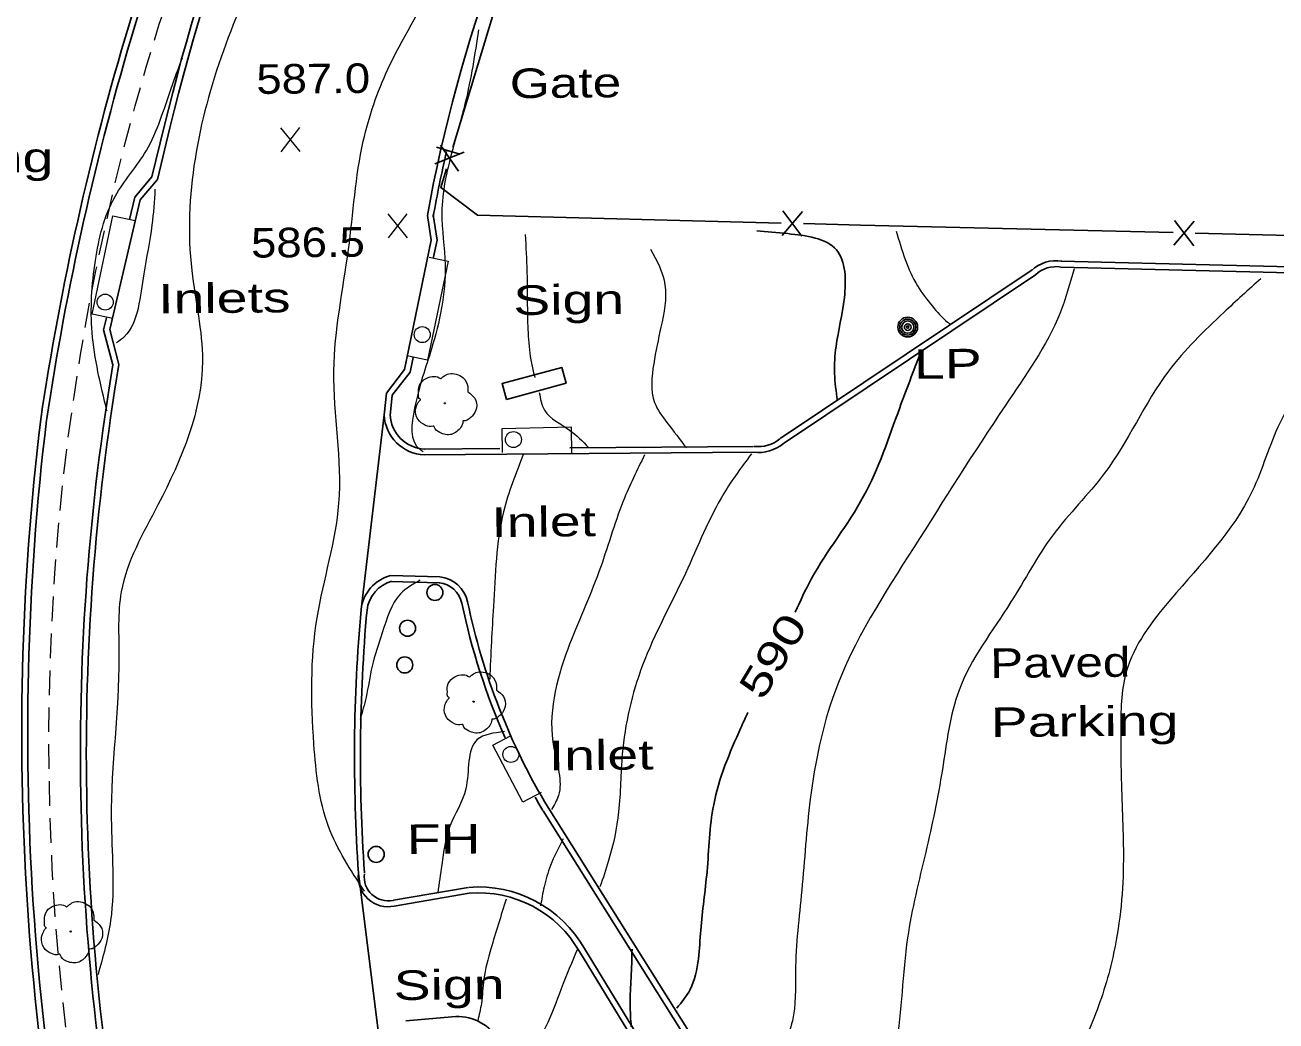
# Model space of a CAD drawing. Extents: x 2361708 to 2370558, y 6977955 to 6991887.
# Drawn here: x 2369439 to 2369642.1, y 6991364.4 to 6991526 of the extents above; entities that cross this region are included whole.
import ezdxf
from ezdxf.enums import TextEntityAlignment as Align

# ---------------------------------------------------------------- set-up
doc = ezdxf.new("R2010")
doc.units = 0
doc.header["$LTSCALE"] = 1.9
for name, color, linetype, lineweight in [('13', 7, 'Continuous', 13), ('17', 7, 'Continuous', 25), ('2', 7, 'Continuous', 25), ('20', 7, 'Continuous', 25), ('23', 7, 'Continuous', 25), ('29', 7, 'Continuous', 13), ('31', 7, 'Continuous', 13), ('35', 7, 'Continuous', 13), ('9', 7, 'Continuous', 13)]:
    doc.layers.add(name, color=color, linetype=linetype, lineweight=lineweight)

msp = doc.modelspace()

# ---------------------------------------------------------------- linework, layer by layer
at = {"layer": '13'}
for p, q in [((2369453.679, 6991500.418), (2369454.642, 6991504.297)), ((2369452.345, 6991494.575), (2369453.228, 6991498.473)), ((2369451.081, 6991488.713), (2369451.913, 6991492.62)), ((2369446.042, 6991459.143), (2369446.604, 6991463.098)), ((2369445.339, 6991453.186), (2369445.801, 6991457.16)), ((2369442.98, 6991417.272), (2369443.092, 6991421.273)), ((2369442.907, 6991411.271), (2369442.949, 6991415.271)), ((2369442.944, 6991405.271), (2369442.896, 6991409.27)), ((2369444.996, 6991369.339), (2369444.599, 6991373.315)), ((2369445.653, 6991363.375), (2369445.205, 6991367.35))]:
    msp.add_line(p, q, dxfattribs=at)
for points in [[(2369460.029, 6991523.559), (2369460.824, 6991526.147), (2369461.213, 6991527.38)], [(2369458.314, 6991517.813), (2369458.817, 6991519.577), (2369459.447, 6991521.644)], [(2369456.669, 6991512.037), (2369456.91, 6991512.919), (2369457.762, 6991515.887)], [(2369455.124, 6991506.242), (2369455.133, 6991506.282), (2369456.157, 6991510.102)], [(2369449.886, 6991482.831), (2369450.535, 6991486.137), (2369450.669, 6991486.758)], [(2369448.802, 6991476.93), (2369449.219, 6991479.374), (2369449.505, 6991480.867)], [(2369447.809, 6991471.01), (2369448.054, 6991472.543), (2369448.461, 6991474.957)], [(2369446.885, 6991465.081), (2369446.979, 6991465.752), (2369447.497, 6991469.037)], [(2369444.715, 6991447.219), (2369445.042, 6991450.703), (2369445.097, 6991451.204)], [(2369444.192, 6991441.244), (2369444.407, 6991443.907), (2369444.534, 6991445.228)], [(2369443.749, 6991435.26), (2369443.852, 6991437.041), (2369444.031, 6991439.253)], [(2369443.416, 6991429.266), (2369443.457, 6991430.217), (2369443.638, 6991433.259)], [(2369443.153, 6991423.274), (2369443.152, 6991423.374), (2369443.325, 6991427.265)], [(2369443.062, 6991399.272), (2369442.978, 6991402.831), (2369442.974, 6991403.271)], [(2369443.259, 6991393.273), (2369443.142, 6991396.002), (2369443.111, 6991397.272)], [(2369443.546, 6991387.276), (2369443.438, 6991389.115), (2369443.348, 6991391.274)], [(2369443.923, 6991381.289), (2369443.843, 6991382.298), (2369443.665, 6991385.277)], [(2369444.4, 6991375.303), (2369444.378, 6991375.473), (2369444.082, 6991379.29)]]:
    msp.add_lwpolyline(points, dxfattribs=at)
at = {"layer": '17'}
for p, q in [((2369510.295, 6991505.377), (2369505.542, 6991503.482)), ((2369509.374, 6991502.318), (2369506.473, 6991506.541)), ((2369565.239, 6991495.769), (2369561.946, 6991491.858)), ((2369562.048, 6991495.849), (2369565.137, 6991491.768)), ((2369628.817, 6991494.214), (2369625.524, 6991490.293)), ((2369625.626, 6991494.294), (2369628.725, 6991490.213))]:
    msp.add_line(p, q, dxfattribs=at)
for points in [[(2369508.478, 6991506.149), (2369514.915, 6991527.402), (2369524.284, 6991551.742), (2369529.274, 6991562.34)], [(2369509.668, 6991505.061), (2369507.752, 6991505.622), (2369505.837, 6991506.184)], [(2369561.786, 6991493.896), (2369512.472, 6991495.157), (2369506.499, 6991499.641), (2369507.43, 6991502.699)], [(2369625.375, 6991492.332), (2369574.66, 6991493.559), (2369565.388, 6991493.801)], [(2369688.961, 6991490.957), (2369666.186, 6991491.339), (2369628.975, 6991492.246)]]:
    msp.add_lwpolyline(points, dxfattribs=at)
at = {"layer": '2'}
for p, q in [((2369561.619, 6991458.913), (2369602.511, 6991486.274)), ((2369562.157, 6991458.118), (2369603.049, 6991485.479)), ((2369497.32, 6991462.761), (2369493.58, 6991431.164)), ((2369503.853, 6991457.203), (2369516.093, 6991457.3)), ((2369503.862, 6991456.243), (2369557.29, 6991456.672)), ((2369527.482, 6991457.388), (2369557.281, 6991457.632)), ((2369506.341, 6991436.456), (2369498.348, 6991436.66)), ((2369506.319, 6991435.496), (2369498.327, 6991435.699)), ((2369493.158, 6991388.368), (2369496.841, 6991358.642)), ((2369498.81, 6991383.952), (2369510.971, 6991386.038)), ((2369498.969, 6991383.003), (2369511.129, 6991385.089)), ((2369508.95, 6991365.107), (2369500.827, 6991364.36))]:
    msp.add_line(p, q, dxfattribs=at)
for points in [[(2369453.571, 6991466.605), (2369454.24, 6991470.922), (2369452.766, 6991476.588), (2369457.726, 6991497.666), (2369460.514, 6991500.953), (2369462.545, 6991509.342)], [(2369455.986, 6991494.469), (2369456.841, 6991498.108), (2369459.63, 6991501.404), (2369461.612, 6991509.564)], [(2369504.332, 6991495.089), (2369504.93, 6991491.135), (2369500.63, 6991470.103), (2369497.716, 6991466.295), (2369497.32, 6991462.761)], [(2369505.281, 6991495.229), (2369505.9, 6991491.114), (2369505.289, 6991488.128)], [(2369607.176, 6991486.748), (2369701.304, 6991484.394), (2369801.55, 6991482.148)], [(2369607.197, 6991487.708), (2369701.325, 6991485.354), (2369801.571, 6991483.108)], [(2369452.619, 6991466.756), (2369453.26, 6991470.872), (2369451.776, 6991476.578), (2369452.228, 6991478.503)], [(2369502.011, 6991472.076), (2369501.524, 6991469.691), (2369498.64, 6991465.924), (2369498.271, 6991462.65)], [(2369581.357, 6991303.804), (2369562.704, 6991335.487), (2369523.103, 6991398.494)], [(2369582.314, 6991304.072), (2369563.519, 6991335.985), (2369523.918, 6991399.001)], [(2369529.001, 6991375.628), (2369554.927, 6991333.104), (2369584.904, 6991283.106)], [(2369529.816, 6991376.126), (2369555.752, 6991333.601), (2369575.598, 6991300.498)]]:
    msp.add_lwpolyline(points, dxfattribs=at)
for centre, radius, start, end in [((2369833.287, 6991419.394), 381.498, 152.53925, 166.36263), ((2369833.287, 6991419.394), 382.458, 152.78262, 166.36263), ((2369894.827, 6991394.256), 458.297, 155.10778, 171.49956), ((2369894.827, 6991394.256), 457.337, 155.04472, 171.49956), ((2369749.704, 6991450.704), 249.353, 149.89513, 169.74655), ((2369749.704, 6991450.704), 248.393, 167.25131, 169.74655), ((2369606.363, 6991482.047), 5.73, 80.17381, 134.00228), ((2369606.363, 6991482.047), 4.77, 80.17381, 134.00228), ((2369827.915, 6991407.758), 379.901, 171.06614, 192.2312), ((2369827.915, 6991407.758), 378.941, 171.06614, 192.2312), ((2369504.131, 6991463.056), 6.818, 182.4816, 267.73657), ((2369504.131, 6991463.056), 5.858, 182.4816, 267.73657), ((2369862.608, 6991411.052), 424.115, 173.10051, 195.11334), ((2369862.608, 6991411.052), 423.155, 173.10051, 195.11334), ((2369558.04, 6991463.06), 5.472, 263.31323, 309.80136), ((2369558.04, 6991463.06), 6.432, 263.31323, 309.80136), ((2369499.961, 6991430.444), 6.421, 104.54848, 173.56346), ((2369505.754, 6991431.245), 5.244, 12.71336, 83.57896), ((2369499.961, 6991430.444), 5.461, 104.54848, 173.56346), ((2369505.754, 6991431.245), 4.284, 12.71336, 83.57896), ((2369616.184, 6991454.298), 108.527, 191.74663, 203.89518), ((2369616.184, 6991454.298), 107.567, 191.74663, 210.93494), ((2369760.439, 6991407.128), 267.938, 174.85331, 184.015), ((2369760.439, 6991407.128), 266.978, 174.85331, 184.015), ((2369616.184, 6991454.298), 108.527, 209.59031, 210.93494), ((2369497.974, 6991387.756), 4.855, 172.75536, 281.82372), ((2369497.974, 6991387.756), 3.895, 172.75536, 281.82372), ((2369512.666, 6991366.382), 19.73, 29.51392, 94.69463), ((2369512.666, 6991366.382), 18.77, 29.51392, 94.69463), ((2369509.135, 6991357.226), 7.883, 29.47018, 91.3476)]:
    msp.add_arc(centre, radius, start, end, dxfattribs=at)
at = {"layer": '20'}
msp.add_lwpolyline([(2369517.167, 6991465.24), (2369526.852, 6991467.872), (2369526.148, 6991470.466), (2369516.462, 6991467.834)], close=True, dxfattribs=at)
for centre, radius in [((2369582.298, 6991477.001), 1.6), ((2369582.298, 6991477.001), 1.3), ((2369582.298, 6991477.001), 1), ((2369582.298, 6991477.001), 0.539), ((2369582.298, 6991477.001), 0.192), ((2369496.019, 6991391.405), 1.3)]:
    msp.add_circle(centre, radius, dxfattribs=at)
at = {"layer": '23'}
for centre in [(2369505.555, 6991433.918), (2369501.11, 6991428.116), (2369500.656, 6991422.151)]:
    msp.add_circle(centre, 1.3, dxfattribs=at)
at = {"layer": '29'}
for centre in [(2369507.162, 6991464.625), (2369511.834, 6991416.197), (2369446.446, 6991378.893)]:
    msp.add_circle(centre, 0.1, dxfattribs=at)
for points in [[(2369503.197, 6991465.197), (2369503.217, 6991465.208), (2369503.136, 6991465.277), (2369502.9, 6991465.904), (2369502.938, 6991467.185), (2369503.826, 6991468.483), (2369505.131, 6991468.966), (2369506.253, 6991468.777), (2369506.484, 6991468.649), (2369506.554, 6991468.649), (2369506.603, 6991468.69), (2369506.951, 6991468.983), (2369507.817, 6991469.431), (2369509.027, 6991469.363), (2369510.143, 6991468.773), (2369510.877, 6991467.35), (2369510.885, 6991466.49)], [(2369510.874, 6991466.51), (2369512.015, 6991465.451), (2369512.3, 6991463.864), (2369511.593, 6991462.537), (2369510.937, 6991461.99), (2369510.27, 6991461.774), (2369510.12, 6991461.763), (2369510.101, 6991461.653), (2369509.779, 6991460.75), (2369508.241, 6991459.585), (2369506.348, 6991459.867), (2369505.449, 6991460.808), (2369505.377, 6991460.938), (2369505.258, 6991460.917), (2369504.046, 6991461.035), (2369502.777, 6991462.033), (2369502.432, 6991463.67), (2369502.802, 6991464.694), (2369503.127, 6991465.136), (2369503.197, 6991465.187)], [(2369507.868, 6991416.769), (2369507.888, 6991416.78), (2369507.808, 6991416.848), (2369507.571, 6991417.476), (2369507.609, 6991418.757), (2369508.497, 6991420.055), (2369509.802, 6991420.538), (2369510.924, 6991420.348), (2369511.155, 6991420.221), (2369511.225, 6991420.221), (2369511.275, 6991420.262), (2369511.622, 6991420.555), (2369512.488, 6991421.004), (2369513.699, 6991420.935), (2369514.814, 6991420.346), (2369515.548, 6991418.922), (2369515.556, 6991418.062)], [(2369515.546, 6991418.082), (2369516.686, 6991417.023), (2369516.971, 6991415.436), (2369516.264, 6991414.109), (2369515.609, 6991413.563), (2369514.941, 6991413.347), (2369514.791, 6991413.335), (2369514.772, 6991413.225), (2369514.451, 6991412.322), (2369512.912, 6991411.157), (2369511.019, 6991411.439), (2369510.12, 6991412.381), (2369510.049, 6991412.51), (2369509.929, 6991412.489), (2369508.718, 6991412.607), (2369507.448, 6991413.605), (2369507.103, 6991415.242), (2369507.473, 6991416.266), (2369507.799, 6991416.709), (2369507.868, 6991416.759)], [(2369442.48, 6991379.465), (2369442.5, 6991379.476), (2369442.419, 6991379.544), (2369442.183, 6991380.172), (2369442.221, 6991381.453), (2369443.109, 6991382.751), (2369444.414, 6991383.234), (2369445.536, 6991383.044), (2369445.767, 6991382.916), (2369445.837, 6991382.917), (2369445.887, 6991382.957), (2369446.234, 6991383.251), (2369447.1, 6991383.7), (2369448.31, 6991383.631), (2369449.426, 6991383.041), (2369450.16, 6991381.618), (2369450.168, 6991380.758)], [(2369450.158, 6991380.778), (2369451.298, 6991379.719), (2369451.583, 6991378.132), (2369450.876, 6991376.805), (2369450.221, 6991376.259), (2369449.553, 6991376.042), (2369449.403, 6991376.031), (2369449.384, 6991375.92), (2369449.063, 6991375.017), (2369447.524, 6991373.853), (2369445.631, 6991374.135), (2369444.732, 6991375.076), (2369444.661, 6991375.206), (2369444.541, 6991375.184), (2369443.33, 6991375.303), (2369442.06, 6991376.301), (2369441.715, 6991377.938), (2369442.085, 6991378.961), (2369442.411, 6991379.404), (2369442.48, 6991379.455)]]:
    msp.add_spline(points, degree=3, dxfattribs=at)
at = {"layer": '31'}
for p, q in [((2369483.662, 6991505.493), (2369480.545, 6991509.344)), ((2369480.583, 6991505.464), (2369483.625, 6991509.373)), ((2369501.086, 6991491.508), (2369497.97, 6991495.359)), ((2369498.006, 6991491.479), (2369501.049, 6991495.388))]:
    msp.add_line(p, q, dxfattribs=at)
at = {"layer": '31', "lineweight": 25}
for points in [[(2369557.798, 6991492.648), (2369562.853, 6991492.167), (2369570.728, 6991489.541), (2369572.023, 6991481.783), (2369570.668, 6991473.84), (2369570.429, 6991469.477), (2369570.881, 6991465.091)], [(2369584.388, 6991472.791), (2369581.003, 6991463.908), (2369575.149, 6991449.542), (2369566.647, 6991436.08), (2369564.048, 6991430.745)], [(2369556.362, 6991414.451), (2369555.226, 6991411.97), (2369550.805, 6991399.447), (2369549.728, 6991388.617), (2369548.708, 6991379.116), (2369548.323, 6991374.442), (2369546.99, 6991369.47), (2369544.799, 6991366.429)], [(2369537.557, 6991376.02), (2369537.412, 6991371.378), (2369537.242, 6991367.097), (2369537.428, 6991363.398)]]:
    msp.add_spline(points, degree=3, dxfattribs=at)
at = {"layer": '35'}
for points in [[(2369496.021, 6991597.095), (2369491.557, 6991579.662), (2369484.479, 6991560.433), (2369477.736, 6991538.659), (2369471.236, 6991521.866), (2369466.085, 6991486.195), (2369467.825, 6991471.571), (2369460.607, 6991448.151), (2369454.641, 6991434.044), (2369454.272, 6991423.419), (2369453.022, 6991397.206), (2369452.909, 6991380.674), (2369450.873, 6991371.894)], [(2369494.116, 6991385.447), (2369488.285, 6991395.942), (2369485.918, 6991409.29), (2369486.433, 6991429.806), (2369489.986, 6991448.401), (2369489.151, 6991469.884), (2369491.524, 6991489.587), (2369493.937, 6991507.191), (2369497.936, 6991518.88), (2369505.56, 6991533.163), (2369513.649, 6991550.121), (2369521.423, 6991561.285), (2369529.97, 6991574.247), (2369538.579, 6991583.829)], [(2369512.645, 6991525.26), (2369510.488, 6991513.449), (2369508.314, 6991505.398), (2369506.677, 6991495.612), (2369507.229, 6991487.067), (2369505.008, 6991473.495), (2369502.25, 6991463.838), (2369503.144, 6991457.127), (2369503.626, 6991456.821)], [(2369452.321, 6991463.413), (2369449.92, 6991476.131), (2369450.44, 6991487.786), (2369453.631, 6991498.177), (2369458.73, 6991505.676), (2369462.724, 6991515.714), (2369464.577, 6991520.702)], [(2369460.119, 6991499.379), (2369459.625, 6991493.554), (2369458.3, 6991485.641), (2369457.363, 6991480.042), (2369455.137, 6991475.44), (2369453.846, 6991474.438)], [(2369520.202, 6991492.04), (2369520.489, 6991486.003), (2369520.608, 6991477.704), (2369521.721, 6991469.044), (2369521.794, 6991468.794)], [(2369580.43, 6991492.594), (2369583.905, 6991483.676), (2369586.306, 6991480.389), (2369588.771, 6991477.803), (2369589.184, 6991477.477)], [(2369540.566, 6991489.664), (2369542.891, 6991483.876), (2369542.246, 6991477.009), (2369541.073, 6991471.058), (2369541.213, 6991464.749), (2369543.224, 6991461.518), (2369546.373, 6991457.378)], [(2369609.31, 6991486.439), (2369607.027, 6991479.317), (2369598.121, 6991464.221), (2369583.279, 6991441.219), (2369570.462, 6991417.755), (2369566.477, 6991400.347), (2369565.098, 6991385.582), (2369564.083, 6991372.372), (2369563.589, 6991364.397), (2369560.212, 6991356.765), (2369557.113, 6991351.335), (2369555.361, 6991349.478)], [(2369639.596, 6991484.857), (2369633.608, 6991479.38), (2369624.609, 6991469.823), (2369614.216, 6991453.243), (2369605.891, 6991443.264), (2369599.064, 6991432.388), (2369590.629, 6991418.077), (2369587.922, 6991405.181), (2369585.219, 6991391.765), (2369582.272, 6991377.856), (2369580.399, 6991360.267), (2369577.167, 6991347.856), (2369573.369, 6991338.199), (2369570.174, 6991332.448), (2369567.698, 6991328.825)], [(2369661.975, 6991485.109), (2369657.401, 6991479.166), (2369649.17, 6991470.797), (2369642.69, 6991461.405), (2369638.225, 6991450.362), (2369625.011, 6991432.835), (2369617.763, 6991421.016), (2369616.884, 6991411.387), (2369616.987, 6991402.697), (2369617.301, 6991389.68), (2369615.584, 6991374.672), (2369612.293, 6991364.281), (2369605.784, 6991351.458), (2369598.077, 6991339.604), (2369592.312, 6991332.769), (2369586.631, 6991323.394), (2369578.81, 6991317.11), (2369575.768, 6991315.221)], [(2369681.829, 6991484.758), (2369679.644, 6991477.958), (2369676.519, 6991469.057), (2369671.47, 6991460.419), (2369666.077, 6991450.257), (2369659.649, 6991437.455), (2369654.157, 6991426.042), (2369651.799, 6991416.319), (2369650.245, 6991407.284), (2369648.447, 6991395.526), (2369649.317, 6991386.064), (2369652.494, 6991374.884), (2369652.02, 6991367.919), (2369647.764, 6991361.158), (2369635.274, 6991350.629), (2369626.487, 6991342.875), (2369614.896, 6991332.424), (2369609.131, 6991321.429), (2369607.942, 6991318.087)], [(2369522.497, 6991466.401), (2369523.344, 6991463.499), (2369527.425, 6991460.278), (2369530.482, 6991457.447)], [(2369519.892, 6991456.306), (2369516.71, 6991447.035), (2369515.057, 6991431.649), (2369514.722, 6991425.885), (2369514.459, 6991419.863)], [(2369556.933, 6991456.428), (2369552.454, 6991449.995), (2369546.217, 6991437.026), (2369539.269, 6991422.098), (2369535.966, 6991407.696), (2369535.375, 6991398.321), (2369533.75, 6991390.414), (2369532.351, 6991386.131)], [(2369539.584, 6991456.243), (2369536.125, 6991448.74), (2369532.174, 6991437.261), (2369527.123, 6991424.723), (2369524.846, 6991408.631), (2369525.609, 6991400.968), (2369524.491, 6991398.677)], [(2369503.145, 6991435.906), (2369499.977, 6991433.695), (2369497.017, 6991427.367), (2369495.348, 6991421.93), (2369494.386, 6991416.921), (2369493.41, 6991413.362)], [(2369516.84, 6991411.334), (2369512.422, 6991410.032), (2369510.568, 6991402.044), (2369507.986, 6991395.979), (2369506.666, 6991389.706), (2369506.008, 6991385.18)], [(2369526.356, 6991393.934), (2369524.308, 6991389.574), (2369523.27, 6991386.124), (2369522.71, 6991383.049)], [(2369517.129, 6991384.146), (2369514.636, 6991376.072), (2369513.492, 6991371.181), (2369513.1, 6991367.217), (2369512.497, 6991364.391)], [(2369528.746, 6991376.126), (2369526.058, 6991369.6), (2369523.518, 6991363.346), (2369520.097, 6991357.083), (2369519.257, 6991354.995)]]:
    msp.add_spline(points, degree=3, dxfattribs=at)
at = {"layer": '9'}
for points in [[(2369453.299, 6991478.383), (2369449.942, 6991479.081), (2369453.27, 6991495.044), (2369456.878, 6991494.298)], [(2369504.626, 6991488.332), (2369507.723, 6991487.681), (2369504.366, 6991471.629), (2369500.989, 6991472.337)], [(2369527.802, 6991456.381), (2369527.73, 6991460.76), (2369516.412, 6991460.503), (2369516.449, 6991456.653)], [(2369522.785, 6991401.461), (2369519.829, 6991399.892), (2369514.941, 6991409.116), (2369517.827, 6991410.654)]]:
    msp.add_lwpolyline(points, dxfattribs=at)
for centre in [(2369452.033, 6991481.051), (2369503.496, 6991475.771), (2369518.299, 6991458.741), (2369517.885, 6991407.634)]:
    msp.add_circle(centre, 1.3, dxfattribs=at)

# ---------------------------------------------------------------- texts
at = {"layer": '17', "width": 1.3}
msp.add_text('Gate', height=4.8, rotation=0.545, dxfattribs=at).set_placement((2369517.731, 6991514.148))
at = {"layer": '2'}
for s, width, p in [('Parking', 1.4, (2369413.163, 6991501.882)), ('Paved', 1.25, (2369595.711, 6991420.036)), ('Parking', 1.4, (2369595.803, 6991410.436))]:
    msp.add_text(s, height=4.8, rotation=0.545, dxfattribs=dict(at, width=width)).set_placement(p)
at = {"layer": '20', "width": 1.4}
for s, p in [('Sign', (2369518.296, 6991478.952)), ('  LP', (2369578.358, 6991468.552)), ('  FH', (2369496.009, 6991391.395)), ('Sign', (2369498.884, 6991367.751))]:
    msp.add_text(s, height=4.8, rotation=0.545, dxfattribs=at).set_placement(p)
at = {"layer": '31', "width": 1.15}
for s, p in [('587.0', (2369476.593, 6991514.846)), ('586.5', (2369475.736, 6991488.267))]:
    msp.add_text(s, height=4.8, rotation=0.545, dxfattribs=at).set_placement(p)
at = {"layer": '31', "width": 1.35}
msp.add_text(' 590 ', height=4.8, rotation=59.02, dxfattribs=at).set_placement((2369562.476, 6991422.394), align=Align.CENTER)
at = {"layer": '9', "width": 1.4}
for s, p in [('Inlets', (2369460.661, 6991479.203)), ('Inlet', (2369514.74, 6991442.906)), ('Inlet', (2369524.071, 6991405.033))]:
    msp.add_text(s, height=4.8, rotation=0.545, dxfattribs=at).set_placement(p)

doc.saveas('drawing.dxf')
